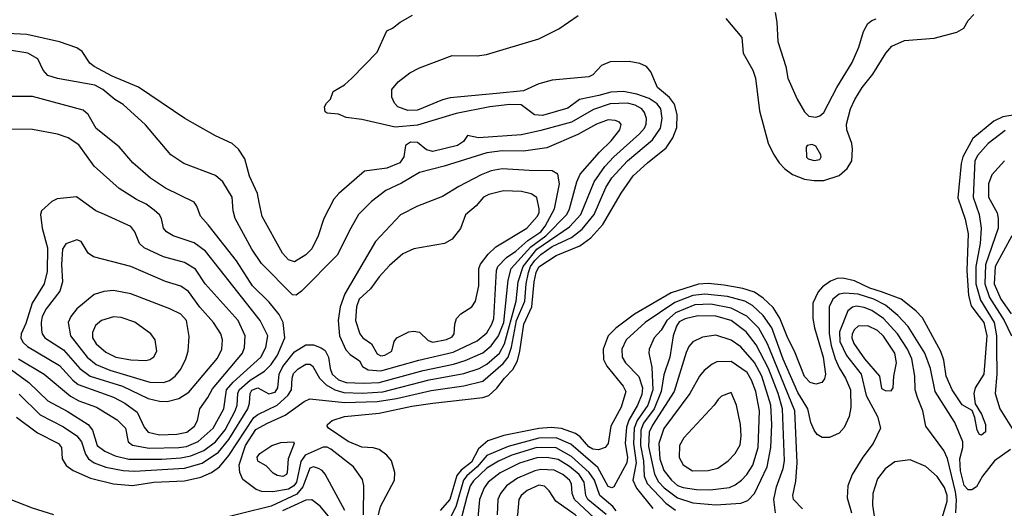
# Model space of a CAD drawing. Extents: x 997028 to 1115134, y 536408 to 618974.
# Tile 265 of 473: x 1059138 to 1064253, y 565989 to 568528. Entities that reach past the tile are written whole.
import ezdxf

# ---------------------------------------------------------------- set-up
doc = ezdxf.new("R2010")
doc.units = 0

msp = doc.modelspace()

# ---------------------------------------------------------------- linework, layer by layer
at = {"layer": '0CON10XD'}
for points in [[(1063062.7, 568565), (1063072.1, 568515), (1063077.3, 568415), (1063118.6, 568285), (1063129.2, 568225), (1063177.1, 568115), (1063215, 568050), (1063237.3, 568027.3), (1063275, 568022), (1063295, 568029.2), (1063315, 568046), (1063383.6, 568176.4), (1063462.3, 568305), (1063497.7, 568385), (1063522.5, 568467.5), (1063545, 568508), (1063565.5, 568524.5), (1063587.9, 568532.1)], [(1060924.4, 565955), (1060925.3, 566105), (1060918.7, 566138.7), (1060871.8, 566205), (1060755, 566295.8), (1060735, 566306.2), (1060715, 566306.6), (1060620.7, 566265), (1060598.9, 566231.1), (1060576.4, 566125), (1060562.2, 566105), (1060535, 566088.5), (1060453.7, 566073.7), (1060396.2, 566076.2), (1060367.1, 566087.1), (1060298.1, 566138.1), (1060281.1, 566175), (1060277.5, 566215), (1060311.8, 566315), (1060365, 566397.7), (1060425, 566431.7), (1060516.8, 566473.2), (1060616.6, 566543.4), (1060645, 566557.1), (1060825, 566539.1), (1060995, 566544.4), (1061095, 566560.1), (1061275, 566600.5), (1061445, 566625.8), (1061545, 566649), (1061649.2, 566740.8), (1061675.4, 566774.6), (1061693.3, 566826.7), (1061718.4, 566965), (1061761.6, 567065), (1061769.1, 567155), (1061781.6, 567215), (1061792.6, 567245), (1061815, 567277.2), (1061845, 567308.2), (1061905, 567349), (1062005, 567395.7), (1062060.4, 567439.6), (1062122.4, 567515), (1062183.9, 567656.1), (1062215, 567707.1), (1062295.4, 567794.6), (1062425, 567903.7), (1062467.3, 567965), (1062475.6, 568015), (1062469.1, 568065), (1062450.7, 568090.7), (1062408.2, 568118.2), (1062345, 568141.2), (1062275, 568154.5), (1062209.1, 568150.9), (1062146.5, 568133.5), (1062046.4, 568113.6), (1061985, 568069.1), (1061855, 568029.5), (1061813, 568033), (1061742.9, 568085), (1061685, 568087.8), (1061580, 568075), (1061405, 568040.8), (1061205, 567979.4), (1061089.4, 567969.4), (1060915, 568008.9), (1060835, 568020), (1060795, 568036.7), (1060735, 568042.5), (1060725, 568050), (1060722.5, 568075), (1060732.5, 568095), (1060752.5, 568115), (1060767.5, 568155), (1060825, 568189.2), (1060864, 568225), (1060995, 568358.8), (1061045, 568470), (1061075, 568483.3), (1061114.2, 568515.8), (1061178.3, 568551.7)], [(1061284.3, 566534.3), (1061545, 566563.8), (1061575, 566575.3), (1061616.1, 566613.9), (1061656, 566665), (1061700.7, 566709.3), (1061724.6, 566755.4), (1061737.2, 566805), (1061756.5, 566945), (1061798.7, 567035), (1061810.6, 567165), (1061821.9, 567215), (1061835, 567243.5), (1061925, 567302.3), (1062047.8, 567352.2), (1062104.9, 567395.1), (1062167.1, 567462.9), (1062262.8, 567627.2), (1062325, 567716), (1062399.6, 567785), (1062497.4, 567862.6), (1062531.2, 567915), (1062552.8, 567967.2), (1062554.3, 568035), (1062539.9, 568089.9), (1062514.6, 568124.6), (1062451.6, 568175), (1062417.4, 568257.4), (1062395, 568284.1), (1062359.7, 568299.7), (1062305, 568311), (1062205, 568309.2), (1062160.6, 568289.4), (1062115, 568241.8), (1062095, 568230.8), (1061905, 568213.5), (1061835.6, 568194.4), (1061755, 568158.8), (1061615, 568144.5), (1061375, 568121.6), (1061335, 568112.2), (1061205, 568058.8), (1061155, 568056.4), (1061102.2, 568075), (1061084.5, 568095), (1061071.8, 568125), (1061071.8, 568165), (1061105, 568205.6), (1061165, 568252.2), (1061215, 568277.5), (1061385, 568341.9), (1061515, 568340.5), (1061563.1, 568346.9), (1061835, 568428.9), (1061939.2, 568480.8), (1062039.7, 568550.3)], [(1062807.5, 568535), (1062890, 568435), (1062897.1, 568355), (1062946.4, 568266.4), (1062960.8, 568225), (1062981.2, 568055), (1063027.3, 567887.3), (1063055, 567828.6), (1063084.3, 567784.3), (1063112.8, 567752.8), (1063153.6, 567723.6), (1063215, 567699.7), (1063265, 567691.6), (1063315, 567691.8), (1063395, 567718.2), (1063436.7, 567755), (1063460.9, 567795), (1063464.6, 567855), (1063461.2, 567885), (1063435.4, 567955), (1063433.1, 567985), (1063453.5, 568065), (1063476.9, 568113.1), (1063515.4, 568175), (1063570, 568245), (1063637.1, 568355), (1063669.4, 568390.6), (1063735, 568419.2), (1063888.6, 568431.4), (1064007.3, 568462.7), (1064043.3, 568485), (1064065, 568523.3), (1064095.6, 568554.4)], [(1061995, 567452.2), (1062053.8, 567515), (1062122.4, 567685), (1062177.9, 567765), (1062224.9, 567815.1), (1062358.8, 567935), (1062383.8, 567965), (1062392.3, 567985), (1062393.8, 568015), (1062384.1, 568045), (1062370, 568065), (1062335, 568084.8), (1062295, 568094.2), (1062205, 568090.5), (1062118.3, 568061.7), (1062005, 567995.6), (1061845, 567952.5), (1061745, 567930.6), (1061522.5, 567915), (1061465, 567926.2), (1061444.3, 567895), (1061412.9, 567875), (1061285, 567842.4), (1061251.3, 567851.3), (1061205, 567890.3), (1061168.4, 567891.6), (1061141.8, 567875), (1061134.5, 567815), (1061113.1, 567785), (1061045, 567755.9), (1060929.5, 567740.5), (1060795.6, 567625), (1060769.5, 567595), (1060718.2, 567495), (1060688.8, 567405), (1060655, 567338.1), (1060625, 567305.5), (1060565, 567269.1), (1060535, 567279.5), (1060503.9, 567315), (1060397.3, 567505), (1060382, 567578), (1060373.1, 567625), (1060332.7, 567715), (1060307.1, 567805), (1060275, 567855.6), (1060242.5, 567885), (1060155, 567924.4), (1059996.2, 568013.8), (1059755, 568177.7), (1059618.1, 568235), (1059524.4, 568285), (1059502.2, 568302.2), (1059463.4, 568363.4), (1059435, 568382.6), (1059345, 568413.8), (1059175, 568451.6), (1059075, 568456.5)], [(1059675, 568087.5), (1059632.8, 568112.8), (1059570, 568165), (1059527.8, 568187.8), (1059335, 568222.3), (1059285, 568238.5), (1059260, 568265), (1059232.2, 568325), (1059180, 568355), (1059075, 568372.4)], [(1059095, 566707.8), (1059185, 566643.3), (1059285, 566546.4), (1059385, 566493), (1059494.1, 566424.1), (1059516.5, 566395), (1059540.8, 566315), (1059580, 566285), (1059635, 566262), (1059705, 566243.8), (1059876.5, 566243.5), (1059975, 566250.4), (1060028.1, 566261.9), (1060095, 566289.3), (1060155, 566333.3), (1060205, 566397), (1060258.3, 566495), (1060268.2, 566525), (1060271.3, 566585), (1060279.2, 566605), (1060335, 566654.6), (1060409.2, 566700.8), (1060445, 566736.1), (1060478.3, 566785), (1060516.1, 566875), (1060506.7, 566955), (1060486.3, 566996.3), (1060435, 567060), (1060346.9, 567145), (1060264.1, 567274.1), (1060117.5, 567462.5), (1060077.3, 567507.3), (1060059.2, 567559.2), (1060045, 567580.6), (1059895, 567652.5), (1059818.5, 567705), (1059725.6, 567785), (1059655, 567867.8), (1059535, 567963.1), (1059494.6, 568034.6), (1059468.3, 568058.3), (1059205, 568128.5), (1059085, 568128.8)], [(1059135, 566581.4), (1059245, 566475.2), (1059365, 566411.9), (1059435, 566365.7), (1059459.8, 566335), (1059480.5, 566270.5), (1059496.4, 566246.4), (1059525.1, 566225.1), (1059585, 566202.3), (1059675.4, 566185.4), (1059735, 566181.7), (1059995, 566197.4), (1060086, 566224), (1060170.3, 566279.7), (1060225, 566346.3), (1060323.9, 566505), (1060332.8, 566535), (1060335.5, 566585), (1060345, 566603.2), (1060375, 566614.4), (1060433.1, 566583.1), (1060465, 566592.3), (1060479, 566615), (1060486.2, 566685), (1060505.8, 566725), (1060565, 566801.6), (1060625, 566839.1), (1060665, 566839.1), (1060705, 566823.5), (1060725, 566808.7), (1060742.7, 566775), (1060750.4, 566715), (1060762.2, 566685), (1060795, 566656.8), (1060835, 566642.4), (1060925, 566638.5), (1061005, 566642.6), (1061235, 566704.9), (1061391.6, 566738.4), (1061452.3, 566757.7), (1061545, 566797.3), (1061587.4, 566832.6), (1061625.1, 566884.9), (1061653, 566955), (1061676, 567175), (1061691.6, 567235), (1061792.9, 567347.1), (1061872.3, 567405), (1061979.8, 567515), (1061995.2, 567545), (1062032.5, 567685), (1062050.3, 567725), (1062150.3, 567839.7), (1062211.7, 567898.3), (1062256.4, 567955), (1062263.3, 567983.3), (1062254.2, 567995), (1062232, 568005), (1062195, 568008.3), (1062135, 567984.7), (1062038.3, 567931.7), (1061877.4, 567862.6), (1061755, 567845.2), (1061645, 567847.2), (1061565, 567836), (1061343.9, 567766.1), (1061215, 567733.2), (1061122, 567678), (1061039.9, 567640.1), (1060965, 567582.7), (1060898.5, 567515), (1060858.8, 567445), (1060787.3, 567305), (1060602.8, 567117.2), (1060575, 567097.1), (1060555, 567097.8), (1060395, 567260.9), (1060344.1, 567335), (1060256.8, 567495), (1060246.7, 567535), (1060242.7, 567605), (1060193.6, 567685), (1060155, 567718.2), (1059990.7, 567780.7), (1059924.2, 567825), (1059792.3, 567982.3), (1059675, 568087.5)], [(1064395, 568047.7), (1064246.5, 568023.5), (1064199.6, 568000.4), (1064089, 567911), (1064038.1, 567815), (1064028.5, 567781.5), (1064012.6, 567602.6), (1064050.6, 567490.6), (1064064.8, 567415), (1064058.9, 567225), (1064067.2, 567095), (1064081.1, 567041.1), (1064110.7, 567000.7), (1064147.7, 566955), (1064162.4, 566885), (1064147, 566685), (1064102.7, 566615), (1064094.7, 566585), (1064102.1, 566532.1), (1064135, 566478), (1064156.2, 566425), (1064155, 566386.7), (1064135, 566368.6), (1064125, 566372.9), (1064112.2, 566395), (1064101.1, 566461.1), (1064087, 566497), (1064035, 566526.9), (1063983.3, 566605), (1063951.7, 566675), (1063939.1, 566759.1), (1063923.8, 566803.8), (1063828.1, 566978.1), (1063794.4, 567014.4), (1063717.1, 567075), (1063615, 567112.9), (1063555, 567132.9), (1063475, 567171.7), (1063414.4, 567185.6), (1063385, 567183), (1063350.4, 567169.6), (1063309.7, 567140.3), (1063286.4, 567113.6), (1063259.3, 567055), (1063259.1, 566975), (1063267.4, 566927.4), (1063312, 566775), (1063324.7, 566685), (1063318.9, 566661.1), (1063305, 566642.9), (1063275, 566633.3), (1063245, 566642.5), (1063215, 566674.4), (1063167.5, 566797.5), (1063125, 566881.5), (1063086.9, 566976.9), (1063051.8, 567031.8), (1063001.2, 567081.2), (1062955, 567111.3), (1062895, 567131.2), (1062798.7, 567148.7), (1062715, 567156.3), (1062665, 567154.2), (1062522.2, 567107.8), (1062331.6, 566998.4), (1062235.1, 566924.9), (1062195.3, 566885), (1062168.6, 566815), (1062171.5, 566761.5), (1062187.7, 566727.7), (1062273.3, 566623.3), (1062286.4, 566595), (1062262.4, 566515), (1062209.5, 566415), (1062195.3, 566325), (1062180.6, 566305), (1062145, 566292.7), (1062115, 566295.6), (1062095, 566308.3), (1062049.8, 566359.8), (1062025, 566377.6), (1061953.7, 566403.7), (1061899, 566409), (1061835, 566403), (1061653.8, 566366.2), (1061570.3, 566339.7), (1061522.3, 566297.7), (1061485, 566227.6), (1061432.4, 566187.6), (1061410, 566160), (1061372.7, 566035), (1061323.1, 565976.9)], [(1059810.6, 566300.6), (1059965, 566304.6), (1060005, 566310.4), (1060065, 566336.7), (1060143.4, 566405), (1060199.1, 566505), (1060213, 566605), (1060246.6, 566643.4), (1060390.5, 566775), (1060416.2, 566825), (1060427.6, 566885), (1060386.7, 566965), (1060102.9, 567325), (1060045, 567367.6), (1059935, 567404.6), (1059901.4, 567425), (1059884.4, 567445), (1059874.4, 567495), (1059864.6, 567514.6), (1059837.4, 567537.4), (1059795, 567568.8), (1059745, 567592.9), (1059655, 567650), (1059525, 567767.5), (1059445, 567878.2), (1059389.2, 567915), (1059335, 567932.9), (1059205, 567957.1), (1059095, 567959.1)], [(1064258.4, 567951.6), (1064169.2, 567885), (1064115, 567824.7), (1064100, 567795), (1064091.4, 567605), (1064121.9, 567515), (1064132.8, 567445), (1064127.2, 567365), (1064105.8, 567245), (1064106.2, 567155), (1064130.3, 567070.3), (1064200.8, 566955), (1064213, 566885), (1064212.8, 566822.8), (1064214.5, 566685), (1064205.3, 566585), (1064230.3, 566505), (1064299.5, 566395)], [(1063265, 567795.6), (1063295, 567801.9), (1063302.5, 567815), (1063300, 567825), (1063275, 567870), (1063255, 567880), (1063230, 567875), (1063223.3, 567865), (1063225, 567813.8), (1063233.8, 567805), (1063265, 567795.6)], [(1064255.2, 567795), (1064188.5, 567721.5), (1064171, 567675), (1064171.7, 567605), (1064215.4, 567524.6), (1064221.6, 567495), (1064220.9, 567445), (1064155.3, 567254.7), (1064152.7, 567155), (1064176.8, 567085), (1064253, 566965), (1064290.5, 566885)], [(1061015, 566703.5), (1061211.3, 566758.7), (1061389.3, 566800.7), (1061515, 566859.8), (1061565, 566900.7), (1061591.5, 566945), (1061601.5, 566975), (1061615.5, 567224.5), (1061622.3, 567245), (1061667.5, 567292.5), (1061715.2, 567325), (1061778.7, 567381.3), (1061845.1, 567425), (1061868.5, 567455), (1061916, 567545), (1061942.6, 567675), (1061933.6, 567725), (1061905, 567742.5), (1061785, 567743.6), (1061645, 567753.5), (1061587.8, 567742.2), (1061535, 567721.6), (1061418.7, 567661.3), (1061335, 567608.9), (1061205, 567558.6), (1061116.3, 567513.7), (1060986.1, 567375), (1060827.5, 567102.5), (1060802.7, 567035), (1060791.8, 566965), (1060799.7, 566885), (1060833, 566813), (1060855, 566788.1), (1060903.8, 566755), (1060919.2, 566725), (1060949, 566709), (1061015, 566703.5)], [(1061015, 566781.2), (1061035, 566784.1), (1061071.9, 566805), (1061084.4, 566855), (1061098.1, 566875), (1061159.2, 566905), (1061185, 566909.3), (1061214.4, 566904.4), (1061260.5, 566860.5), (1061285, 566852.5), (1061355, 566865.3), (1061385, 566880.4), (1061395.4, 566895), (1061397.9, 566945), (1061407.9, 566975), (1061430.8, 566999.2), (1061487.8, 567035), (1061506.8, 567065), (1061523.9, 567145), (1061523.1, 567235), (1061532, 567258), (1061571.2, 567308.8), (1061611.8, 567348.2), (1061773.6, 567445), (1061827.2, 567505), (1061836.2, 567525), (1061836.8, 567545), (1061825, 567604.3), (1061795, 567623.8), (1061745.3, 567635.3), (1061651.5, 567638.5), (1061575, 567619.7), (1061547.5, 567605), (1061508.9, 567561.1), (1061455, 567514.2), (1061427.6, 567442.4), (1061385, 567386.9), (1061345, 567365.6), (1061185, 567336.5), (1061129.1, 567310.9), (1061059.5, 567250.5), (1061005, 567191.5), (1060961.5, 567128.5), (1060902, 567075), (1060887.9, 567035), (1060882.8, 566965), (1060904.7, 566895), (1060920.4, 566875), (1060965, 566843.6), (1060995, 566791.5), (1061015, 566781.2)], [(1059865, 566369.8), (1059955, 566374.4), (1060006.5, 566385), (1060046.2, 566415), (1060061.5, 566445), (1060074.6, 566505), (1060116.2, 566563.8), (1060139.8, 566610.2), (1060296.4, 566795), (1060306.4, 566825), (1060309.2, 566885), (1060272.8, 566965), (1060101.5, 567155), (1060050.9, 567230.9), (1059995, 567266), (1059885, 567295.9), (1059785, 567341.8), (1059760.4, 567365), (1059737.1, 567425), (1059715, 567453.1), (1059578, 567515), (1059534.2, 567535), (1059432.7, 567607.3), (1059332.3, 567597.7), (1059305, 567583.3), (1059251.2, 567535), (1059246, 567515), (1059255.6, 567445), (1059283, 567343), (1059281.2, 567218.8), (1059265, 567155.5), (1059202.5, 567055), (1059170.5, 566949.5), (1059145.3, 566895), (1059144.3, 566875), (1059155, 566852.5), (1059179, 566829), (1059345, 566730.8), (1059414.3, 566655), (1059442.4, 566632.4), (1059625, 566566.5), (1059684.9, 566534.9), (1059748.1, 566488.1), (1059785, 566410.4), (1059806.4, 566385), (1059865, 566369.8)], [(1059122.4, 566462.4), (1059231.2, 566381.2), (1059339.4, 566325), (1059354.5, 566305), (1059358.5, 566245), (1059380.3, 566210.3), (1059415.2, 566185.2), (1059505.9, 566145.9), (1059625.7, 566115.7), (1059725, 566107.5), (1059835, 566124.8), (1059995, 566131.6), (1060079.7, 566150.3), (1060135, 566174.8), (1060176, 566204), (1060225, 566263), (1060355, 566461.4), (1060375, 566477), (1060475.5, 566524.5), (1060531, 566575), (1060550.2, 566605), (1060553.5, 566665), (1060561.3, 566688.7), (1060585, 566713.6), (1060625, 566737), (1060645, 566738.3), (1060658.9, 566728.9), (1060695.6, 566665), (1060730.8, 566630.8), (1060776.1, 566605), (1060821.3, 566591.3), (1060917.3, 566587.3), (1061025, 566594.6), (1061265, 566656.5), (1061445, 566689), (1061524.4, 566715.6), (1061565, 566737.2), (1061630.9, 566795), (1061656.5, 566843.5), (1061717, 567065), (1061727.7, 567165), (1061753.5, 567245), (1061825, 567334.7), (1061995, 567452.2)], [(1059905, 566543.8), (1059965, 566558.6), (1060017.5, 566592.5), (1060165, 566769.1), (1060188.4, 566815), (1060192.2, 566865), (1060182.7, 566895), (1060145.2, 566955.2), (1060074.8, 567034.8), (1060015, 567115.3), (1059975, 567143.4), (1059895, 567168), (1059715, 567245.9), (1059522, 567295), (1059494.7, 567314.7), (1059457.1, 567375), (1059435, 567384.4), (1059377.4, 567362.6), (1059360, 567335), (1059354.8, 567255), (1059361.3, 567165), (1059346.7, 567116.7), (1059275, 567025.5), (1059254.8, 566985), (1059248.9, 566955), (1059251.9, 566915), (1059255.4, 566895), (1059268.5, 566875), (1059365, 566811.6), (1059450.8, 566715), (1059504.9, 566674.9), (1059672.7, 566622.7), (1059805, 566560), (1059865, 566545.7), (1059905, 566543.8)], [(1064292.7, 567405), (1064206.6, 567245), (1064201.4, 567155), (1064235, 567075.7), (1064289.5, 566999.5)], [(1059885, 566642.9), (1059916.4, 566653.6), (1059945.4, 566675), (1059975, 566712.2), (1060002.1, 566765), (1060013.3, 566805), (1060018.2, 566881.8), (1060004.6, 566965), (1059975, 566998.2), (1059918, 567025), (1059715, 567103.8), (1059625, 567120), (1059574.7, 567115.3), (1059525, 567100), (1059435, 567025.5), (1059403.2, 566985), (1059390, 566955), (1059402.4, 566885), (1059488.9, 566775), (1059535.9, 566735.9), (1059607, 566707), (1059815, 566643.9), (1059885, 566642.9)], [(1064285.9, 566294.1), (1064201.9, 566235), (1064140, 566155), (1064109.4, 566100.6), (1064085, 566084), (1064065, 566084.3), (1064045, 566106.9), (1064026.1, 566183.9), (1064021.9, 566245), (1064037.4, 566305), (1064037.3, 566335), (1063996.2, 566435), (1063894.2, 566595), (1063870, 566715), (1063841.2, 566795), (1063753.6, 566933.6), (1063700.3, 566990.3), (1063636.3, 567045), (1063576, 567075), (1063495, 567101), (1063425, 567107), (1063395, 567101.9), (1063362.7, 567075), (1063343.8, 567036.2), (1063344.1, 566895), (1063354.2, 566835), (1063375.1, 566765), (1063395, 566718.9), (1063429.2, 566665), (1063453.5, 566605), (1063456.9, 566513.1), (1063448.2, 566465), (1063421.5, 566408.5), (1063395, 566378.9), (1063345, 566356.5), (1063307, 566357), (1063281.8, 566371.8), (1063264.7, 566394.7), (1063248.4, 566435), (1063232.3, 566505), (1063207.9, 566545), (1063180, 566590), (1063104.6, 566764.6), (1063045, 566927.3), (1063000.6, 566990.6), (1062945, 567043.3), (1062905, 567065.2), (1062815, 567089.6), (1062697.7, 567102.3), (1062635, 567094.1), (1062542.3, 567057.7), (1062386.9, 566955), (1062289.2, 566865), (1062266.3, 566815), (1062267.4, 566775), (1062285.5, 566745.5), (1062354.1, 566674.1), (1062374.1, 566615), (1062370.1, 566579.9), (1062347, 566525), (1062302.5, 566447.5), (1062290.2, 566409.8), (1062283.4, 566325), (1062295.1, 566255), (1062292.9, 566225), (1062225, 566100.7), (1062214.2, 566095.8), (1062195, 566101.9), (1062141.2, 566201.2), (1062001.4, 566321.4), (1061925, 566354.4), (1061835, 566354), (1061675, 566310.7), (1061565, 566263.8), (1061515, 566203.8), (1061461.8, 566158.2), (1061444.4, 566135.6), (1061404.3, 565995.7), (1061356.4, 565905)], [(1063205, 565985.6), (1063158.9, 566035), (1063155.5, 566055.5), (1063171, 566129), (1063177.8, 566225), (1063165.5, 566494.5), (1063023, 566843), (1062977.4, 566925), (1062915, 566988.1), (1062835, 567028.2), (1062729, 567049), (1062645, 567047), (1062544.6, 567005.4), (1062500.9, 566965), (1062471.2, 566915), (1062433.5, 566875), (1062407.8, 566815), (1062406.7, 566795), (1062421.6, 566721.6), (1062427.6, 566605), (1062401.6, 566525), (1062345.9, 566445), (1062330.2, 566405), (1062326.7, 566325), (1062340.1, 566225), (1062323.8, 566135), (1062343.3, 566093.3), (1062427.8, 565987.8)], [(1064001.9, 565965), (1064005.3, 566034.7), (1064000.6, 566075), (1063958.3, 566248.3), (1063939, 566289), (1063845.6, 566415), (1063830.5, 566495), (1063802.4, 566565), (1063790.8, 566605), (1063789.2, 566675), (1063772.8, 566765), (1063751.3, 566815), (1063698.8, 566895), (1063625, 566975.2), (1063565, 567016), (1063525, 567031.6), (1063485, 567038.4), (1063465, 567034.2), (1063440, 567015), (1063397.3, 566905), (1063398.3, 566855), (1063432.8, 566782.8), (1063509, 566685), (1063534.9, 566574.9), (1063594.4, 566465), (1063609.4, 566405), (1063571.5, 566325), (1063518.8, 566255), (1063463.5, 566165), (1063441.2, 566105), (1063437, 566043), (1063459.7, 565965)], [(1059793, 566757), (1059815, 566762.5), (1059834.6, 566775.4), (1059850.6, 566805), (1059841.9, 566865), (1059819.4, 566895), (1059736.2, 566956.2), (1059665, 566980.3), (1059625, 566983.3), (1059562.5, 566965), (1059531.9, 566938.1), (1059517, 566903), (1059517.1, 566875), (1059535, 566843.8), (1059585, 566800.3), (1059637.5, 566775), (1059715, 566759.5), (1059793, 566757)], [(1063064.8, 565964.8), (1063056, 566035), (1063069.5, 566100.5), (1063103.9, 566195), (1063112.1, 566235), (1063101.9, 566505), (1063079.1, 566585), (1063028.5, 566715), (1062965, 566838.9), (1062912.7, 566905), (1062835, 566964.4), (1062755, 566986.5), (1062660.4, 566989.6), (1062595, 566974.1), (1062565, 566957.8), (1062550.2, 566935), (1062532.3, 566885), (1062515.6, 566774.4), (1062485, 566682.9), (1062471.1, 566595), (1062434.3, 566505), (1062379.6, 566430.4), (1062364.4, 566395), (1062363.1, 566315), (1062379, 566235), (1062382.9, 566155), (1062397.7, 566117.7), (1062495, 566015.6), (1062545, 565979.5)], [(1063665, 566600), (1063676.5, 566615), (1063679.1, 566675), (1063692.6, 566745), (1063685, 566795.5), (1063625, 566884.1), (1063595, 566912.4), (1063545, 566936.8), (1063495, 566935.3), (1063475, 566917.5), (1063463.7, 566895), (1063461.6, 566875), (1063472.4, 566845), (1063527, 566765), (1063604.4, 566675), (1063615, 566612), (1063635, 566601.4), (1063665, 566600)], [(1062755, 566006), (1062885, 566014.6), (1062920.9, 566029.1), (1062955.2, 566064.8), (1063021.2, 566205), (1063040.8, 566305), (1063046.1, 566425), (1063040.1, 566525), (1062993.2, 566675), (1062955, 566747.1), (1062885, 566828.1), (1062835, 566862.5), (1062755, 566888.4), (1062685, 566878.8), (1062635, 566853.3), (1062615, 566830), (1062601.3, 566798.7), (1062537.4, 566595), (1062425, 566420.7), (1062408, 566385), (1062405, 566310.6), (1062435.9, 566165.9), (1062456.6, 566126.6), (1062486.3, 566095), (1062555, 566043.8), (1062635, 566017.9), (1062755, 566006)], [(1059132.4, 566765), (1059265.2, 566685.2), (1059401.9, 566571.9), (1059445, 566547.6), (1059536.5, 566515), (1059645, 566448.2), (1059688.2, 566405), (1059702.5, 566335), (1059725, 566316), (1059810.6, 566300.6)], [(1062725, 566084.4), (1062825, 566097.1), (1062855, 566110), (1062887.5, 566135), (1062915.3, 566165), (1062946.6, 566213.4), (1062973.8, 566305), (1062981.8, 566495), (1062962.7, 566595), (1062940.6, 566655), (1062916.7, 566695), (1062835, 566751.2), (1062760.1, 566749.9), (1062735, 566738.5), (1062694.4, 566705.6), (1062670.7, 566675), (1062620, 566585), (1062485, 566402.9), (1062458.4, 566325), (1062463.2, 566245), (1062484.2, 566185), (1062525, 566134.3), (1062555, 566107.6), (1062585, 566096.1), (1062654.1, 566085.9), (1062725, 566084.4)], [(1062633.9, 566183.9), (1062715, 566184.6), (1062765, 566197.3), (1062818.6, 566235), (1062855, 566273.3), (1062880.9, 566319.1), (1062886, 566365), (1062882.3, 566425), (1062861.9, 566525), (1062835, 566591.2), (1062785, 566571.2), (1062766.2, 566555), (1062746, 566525), (1062588.1, 566355), (1062566.5, 566315), (1062565, 566252.5), (1062585.7, 566215), (1062633.9, 566183.9)], [(1061002.3, 565955), (1061012.8, 565997.2), (1061084.5, 566135), (1061086.5, 566175), (1061070, 566235), (1061045.6, 566265), (1061005, 566294.5), (1060975, 566302.7), (1060915, 566306.8), (1060845, 566336.2), (1060742.9, 566405), (1060735.8, 566415), (1060737.5, 566425), (1060762, 566445), (1060824.8, 566465.2), (1061005, 566483.8), (1061175, 566519.1), (1061284.3, 566534.3)], [(1060505, 566153.8), (1060475, 566160), (1060455, 566171.4), (1060419.2, 566209.2), (1060375, 566232.9), (1060371.9, 566255), (1060385, 566273.8), (1060447.5, 566315), (1060495, 566330), (1060560, 566335), (1060563.3, 566325), (1060533.5, 566245), (1060527.7, 566175), (1060524.4, 566165), (1060505, 566153.8)], [(1062237.3, 565975), (1062218.9, 565998.9), (1062151.6, 566055), (1062124.1, 566135), (1062097, 566175), (1062005, 566257.9), (1061925, 566302.4), (1061825, 566304.9), (1061695.7, 566264.3), (1061625, 566234.2), (1061565, 566197.4), (1061495, 566130.6), (1061478.4, 566105), (1061461, 566049), (1061410.5, 565855)], [(1060827.7, 565977.7), (1060725, 566165.8), (1060709.2, 566185), (1060691.2, 566195), (1060665, 566203.8), (1060645, 566197.7), (1060609.5, 566100.5), (1060578.7, 566061.3), (1060445, 566000.2), (1060136.8, 565923.2)], [(1062185, 565957.3), (1062089.7, 566035), (1062080, 566055), (1062071.5, 566125), (1062044.8, 566165), (1061995, 566205.5), (1061935, 566241.9), (1061876.7, 566253.3), (1061825, 566251.4), (1061735, 566222.6), (1061635, 566173), (1061572.3, 566125), (1061551.7, 566095), (1061526.1, 566035), (1061511.9, 565865)], [(1063933, 565945), (1063956.1, 566025), (1063956.7, 566055), (1063943.3, 566096.7), (1063905, 566153.5), (1063845, 566205.5), (1063765, 566240.9), (1063685, 566229.5), (1063635, 566194.5), (1063595, 566142.5), (1063570.7, 566065), (1063568.9, 566005), (1063589.8, 565869.8)], [(1062148, 565915), (1062020.8, 566035), (1062008.7, 566065), (1062004.3, 566115), (1061993.8, 566135), (1061959.2, 566165), (1061915, 566187.7), (1061845, 566190.7), (1061815, 566183.7), (1061724.6, 566145), (1061667.2, 566105), (1061635.8, 566065), (1061622.3, 566035), (1061618.8, 565955)], [(1061985, 565632.1), (1062065, 565633.7), (1062105, 565650.2), (1062126.5, 565685), (1062127.6, 565805), (1062121.7, 565835), (1062107.3, 565865), (1062023.3, 565955), (1061923.5, 566025), (1061889.3, 566079.3), (1061865, 566103.2), (1061835, 566108.8), (1061775, 566081.4), (1061742.7, 566055), (1061730.7, 566035), (1061724.7, 565955), (1061703.3, 565885), (1061704.8, 565835), (1061728.3, 565775), (1061798.1, 565705), (1061858.5, 565668.5), (1061915, 565646.2), (1061985, 565632.1)], [(1059315, 565954.6), (1059205, 565989.5), (1058995, 566071.4)], [(1060758.4, 565928.4), (1060699, 565999), (1060655, 566032.3), (1060625, 566031.3), (1060503.7, 565976.3)]]:
    msp.add_lwpolyline(points, dxfattribs=at)

doc.saveas('drawing.dxf')
